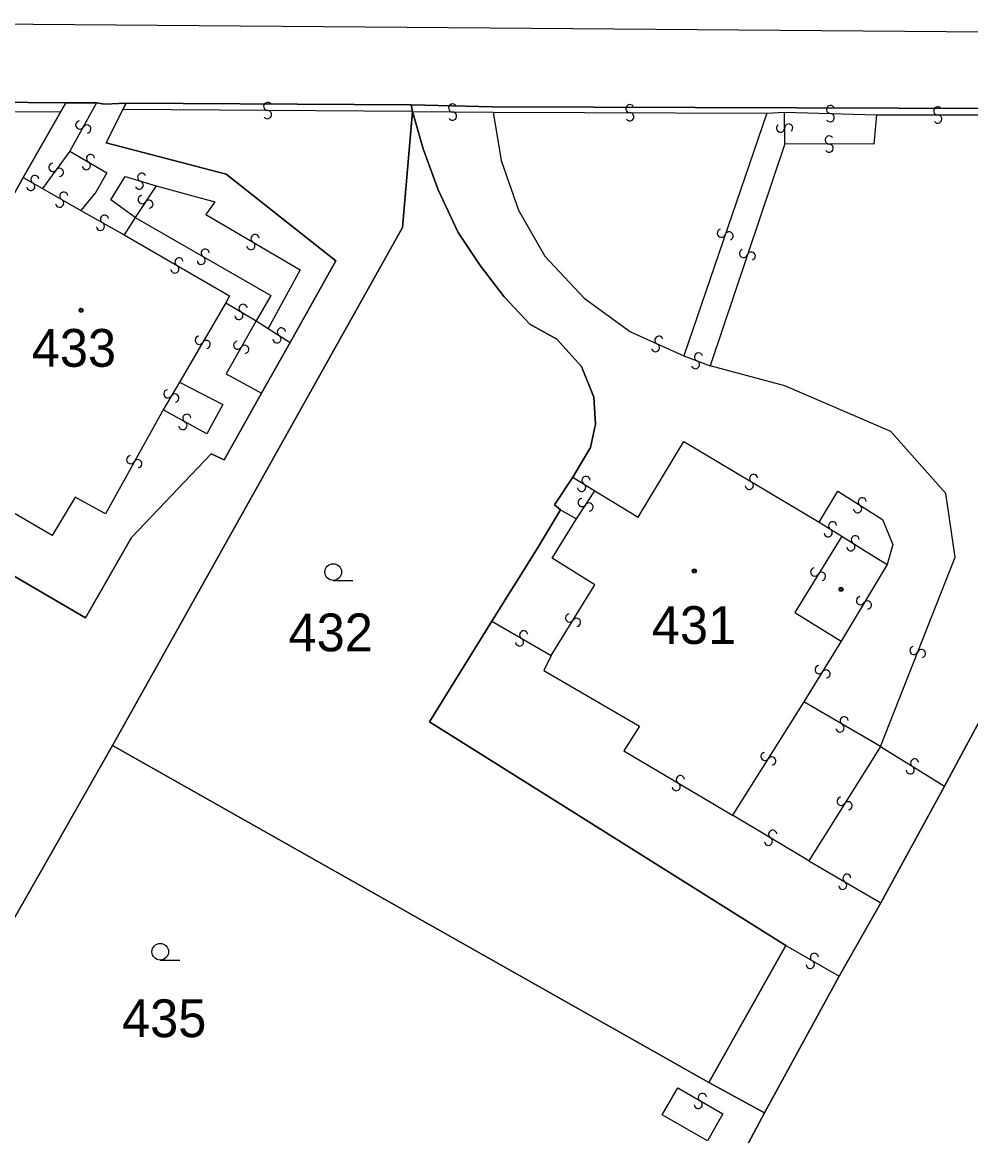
# Model space of a CAD drawing. Extents: x -600309 to -598967, y -1161267 to -1160292.
# Drawn here: x -600090 to -600047.4, y -1160676.4 to -1160626.3 of the extents above; entities that cross this region are included whole.
import ezdxf

# ---------------------------------------------------------------- set-up
doc = ezdxf.new("R2010")
doc.units = 0
for name, color, linetype in [('Level 1', 7, 'Continuous'), ('Level 13', 7, 'Continuous'), ('Level 3', 7, 'Continuous'), ('Level 4', 7, 'Continuous'), ('Level 5', 7, 'Continuous'), ('Level 60', 7, 'Continuous')]:
    doc.layers.add(name, color=color, linetype=linetype)

msp = doc.modelspace()

# ---------------------------------------------------------------- linework, layer by layer
at = {"layer": 'Level 1'}
for points in [[(-600088.08, -1160629.91), (-600103.3, -1160629.78), (-600107.3, -1160631.31), (-600109.32, -1160633.17), (-600110.55, -1160638.13), (-600110.87, -1160639.41), (-600110.57, -1160640.65), (-600105.68, -1160660.84)], [(-600110.55, -1160638.13), (-600109.32, -1160633.17), (-600107.3, -1160631.31), (-600103.3, -1160629.78), (-600088.08, -1160629.91), (-600087.71, -1160629.91), (-600086.69, -1160629.92), (-600086.33, -1160629.98), (-600085.37, -1160629.93), (-600072.54, -1160630), (-600068.88, -1160630.09), (-600046.08, -1160630.17), (-600041.68, -1160630.17), (-600033.36, -1160630.13), (-600030.62, -1160630.26), (-600026.5, -1160630.27), (-600024.2, -1160630.22), (-600021.96, -1160630.24), (-600019.23, -1160630.33), (-600012.52, -1160630.25), (-600010.87, -1160630.31), (-600002.59, -1160630.29), (-599986.11, -1160630.73), (-599979.88, -1160630.93)], [(-600088.32, -1160630.33), (-600088.08, -1160629.91)], [(-600088.08, -1160629.91), (-600087.71, -1160629.91), (-600086.69, -1160629.92)], [(-600086.69, -1160629.92), (-600086.33, -1160629.98), (-600085.37, -1160629.93)], [(-600085.37, -1160629.93), (-600085.51, -1160630.21)], [(-600085.37, -1160629.93), (-600072.54, -1160630)], [(-600072.49, -1160630.31), (-600072.54, -1160630)], [(-600072.54, -1160630), (-600068.88, -1160630.09), (-600046.08, -1160630.17)], [(-600090, -1160633.27), (-600088.32, -1160630.33)], [(-600085.51, -1160630.21), (-600086.27, -1160631.71), (-600080.86, -1160633.13), (-600075.94, -1160637.03), (-600077.98, -1160640.7)], [(-600085.98, -1160658.83), (-600072.93, -1160635.52), (-600072.49, -1160630.31)], [(-600065.27, -1160646.76), (-600064.48, -1160645.42), (-600064.26, -1160644.37), (-600064.33, -1160643.16), (-600064.88, -1160641.77), (-600065.99, -1160640.54), (-600067.21, -1160639.87), (-600068.36, -1160638.64), (-600069.44, -1160637.23), (-600070.43, -1160635.75), (-600071.33, -1160633.83), (-600072.01, -1160631.98), (-600072.49, -1160630.31)], [(-600095.48, -1160643.19), (-600090, -1160633.27)], [(-600048.56, -1160660.66), (-600046.32, -1160656.51), (-600046.17, -1160637.02)], [(-600077.98, -1160640.7), (-600079.27, -1160642.98)], [(-600079.27, -1160642.98), (-600080.95, -1160645.97), (-600081.54, -1160645.71), (-600085.13, -1160649.47), (-600087.19, -1160653.09), (-600097.34, -1160647.16), (-600097.88, -1160645.72), (-600095.48, -1160643.19)], [(-600065.83, -1160648.22), (-600066.1, -1160648), (-600065.27, -1160646.76)], [(-600068.92, -1160653.24), (-600066.9, -1160650.03), (-600065.83, -1160648.22)], [(-600055.7, -1160667.82), (-600071.72, -1160657.76), (-600068.92, -1160653.24)], [(-600085.98, -1160658.83), (-600094.83, -1160674.36), (-600101.69, -1160676.32)], [(-600059.15, -1160673.99), (-600085.98, -1160658.83)], [(-600051.42, -1160665.9), (-600048.56, -1160660.66)], [(-600053.29, -1160669.21), (-600051.42, -1160665.9)], [(-600059.15, -1160673.99), (-600055.7, -1160667.82)], [(-600056.65, -1160675.36), (-600053.29, -1160669.21)], [(-600056.65, -1160675.36), (-600059.15, -1160673.99)], [(-600057.85, -1160677.6), (-600056.65, -1160675.36)]]:
    msp.add_lwpolyline(points, dxfattribs=at)
at = {"layer": 'Level 13'}
for centre, start, end in [((-600078.998, -1160630.076), 36.7182, 269.3082), ((-600070.677, -1160630.146), 36.8992, 268.9972), ((-600062.708, -1160630.176), 37.1866, 269.2846), ((-600079.003, -1160630.444), 216.9327, 89.0307), ((-600070.682, -1160630.514), 216.6848, 89.2748), ((-600062.711, -1160630.544), 216.9721, 89.5621), ((-600053.683, -1160630.216), 35.7125, 267.8104), ((-600053.696, -1160630.584), 215.498, 88.088), ((-600048.858, -1160630.276), 37.3727, 269.4707), ((-600048.861, -1160630.644), 217.1583, 89.7483), ((-600087.451, -1160630.91), 98.2159, 330.8059), ((-600087.129, -1160631.091), 278.4303, 150.5283), ((-600055.934, -1160631.051), 128.1797, 0.2777), ((-600055.566, -1160631.048), 307.9652, 180.5552), ((-600053.739, -1160631.586), 37.0154, 269.6054), ((-600053.742, -1160631.954), 217.2299, 89.3278), ((-600086.965, -1160632.422), 7.0734, 239.1714), ((-600088.658, -1160632.82), 90.7274, 323.3174), ((-600088.363, -1160633.041), 270.9419, 143.0399), ((-600087.154, -1160632.739), 186.8589, 59.4489), ((-600089.652, -1160633.679), 187.2718, 59.8618), ((-600089.467, -1160633.361), 7.4862, 239.5842), ((-600084.774, -1160633.616), 200.3457, 72.9357), ((-600084.665, -1160633.264), 20.5601, 252.6581), ((-600088.167, -1160634.111), 7.5922, 239.6902), ((-600088.352, -1160634.429), 187.3777, 59.9677), ((-600084.643, -1160634.268), 93.8397, 326.4297), ((-600084.337, -1160634.473), 274.0541, 146.1521), ((-600086.339, -1160635.15), 8.1687, 240.2667), ((-600086.521, -1160635.47), 187.9542, 60.5442), ((-600079.565, -1160636.022), 6.9485, 239.0465), ((-600058.594, -1160635.78), 108.2994, 340.8894), ((-600058.246, -1160635.901), 288.5138, 160.6118), ((-600081.807, -1160636.681), 7.4967, 239.5947), ((-600079.754, -1160636.338), 186.7341, 59.3241), ((-600057.594, -1160636.691), 108.5686, 341.1586), ((-600082.986, -1160637.071), 7.1992, 239.2972), ((-600081.992, -1160636.999), 187.2823, 59.8723), ((-600057.246, -1160636.81), 288.7831, 160.8811), ((-600083.173, -1160637.389), 186.9848, 59.5748), ((-600080.105, -1160639.162), 6.7794, 238.8774), ((-600080.294, -1160639.478), 186.565, 59.155), ((-600082.079, -1160640.597), 96.9318, 329.5218), ((-600078.579, -1160640.535), 184.6871, 57.2771), ((-600078.38, -1160640.225), 4.9015, 236.9995), ((-600061.403, -1160640.593), 13.145, 245.243), ((-600081.761, -1160640.784), 277.1462, 149.2442), ((-600080.349, -1160640.818), 97.4134, 330.0034), ((-600080.031, -1160641.003), 277.6279, 149.7259), ((-600061.556, -1160640.928), 192.9305, 65.5205), ((-600059.756, -1160641.692), 196.2836, 68.8736), ((-600059.623, -1160641.348), 16.4981, 248.5961), ((-600083.488, -1160643.006), 96.5327, 329.1227), ((-600083.172, -1160643.195), 276.7472, 148.8452), ((-600082.631, -1160644.109), 8.5273, 241.1173), ((-600082.81, -1160644.431), 188.7418, 60.8398), ((-600085.161, -1160645.97), 98.1454, 330.7354), ((-600084.84, -1160646.151), 278.3598, 150.4578), ((-600064.681, -1160646.904), 5.4726, 237.5706), ((-600057.335, -1160647.128), 186.3194, 58.9094), ((-600057.144, -1160646.813), 6.5339, 238.6319), ((-600064.878, -1160647.216), 185.2581, 57.8481), ((-600064.854, -1160647.898), 94.3169, 326.4149), ((-600064.546, -1160648.101), 274.1025, 146.6925), ((-600052.46, -1160648.175), 184.6686, 57.2586), ((-600052.259, -1160647.865), 4.8831, 236.9811), ((-600053.592, -1160648.944), 5.6713, 237.7693), ((-600053.787, -1160649.256), 185.4568, 58.0468), ((-600052.571, -1160649.575), 5.2665, 237.3645), ((-600052.769, -1160649.885), 185.052, 57.642), ((-600054.396, -1160651.023), 95.5601, 328.1501), ((-600054.084, -1160651.218), 275.7746, 147.8726), ((-600052.338, -1160652.315), 96.2676, 328.8576), ((-600052.023, -1160652.506), 276.4821, 148.5801), ((-600065.416, -1160653.091), 95.5947, 327.6926), ((-600065.104, -1160653.288), 275.3802, 147.9702), ((-600067.673, -1160654.169), 187.1828, 59.7728), ((-600067.486, -1160653.851), 7.3973, 239.4953), ((-600049.931, -1160654.551), 105.9084, 338.0064), ((-600049.589, -1160654.688), 285.6939, 158.2839), ((-600054.197, -1160655.413), 95.7033, 328.2933), ((-600053.884, -1160655.608), 275.9177, 148.0157), ((-600053.067, -1160657.721), 6.9328, 239.5228), ((-600053.254, -1160658.039), 187.1473, 59.2453), ((-600056.635, -1160659.321), 94.9208, 327.5108), ((-600056.325, -1160659.52), 275.1352, 147.2332), ((-600049.901, -1160659.614), 5.5652, 237.6632), ((-600050.098, -1160659.926), 185.3507, 57.9407), ((-600060.624, -1160660.678), 186.5751, 59.1651), ((-600060.435, -1160660.362), 6.7896, 238.8876), ((-600053.205, -1160661.341), 94.9625, 327.5525), ((-600052.895, -1160661.54), 275.177, 147.275), ((-600056.476, -1160663.137), 186.5073, 58.6053), ((-600056.285, -1160662.822), 6.2929, 238.8829), ((-600053.133, -1160665.119), 186.9018, 59.4918), ((-600052.946, -1160664.802), 7.1163, 239.2143), ((-600054.593, -1160668.679), 187.1835, 59.7735), ((-600054.406, -1160668.361), 7.398, 239.496), ((-600059.446, -1160674.661), 7.4155, 239.5135), ((-600059.633, -1160674.979), 187.2011, 59.7911)]:
    msp.add_arc(centre, 0.184, start, end, dxfattribs=at)
at = {"layer": 'Level 3'}
for points in [[(-599975.66, -1160627.31), (-600102.63, -1160626.29), (-600106.65, -1160627.29), (-600110.85, -1160630.78), (-600112.23, -1160633.39)], [(-600086.69, -1160629.92), (-600087.89, -1160632.09)], [(-600088.32, -1160630.33), (-600102.97, -1160630.26), (-600107.11, -1160631.7), (-600108.9, -1160633.42), (-600110.33, -1160639.13), (-600105.29, -1160660.75)], [(-600072.49, -1160630.31), (-600085.51, -1160630.21)], [(-600072.49, -1160630.31), (-600068.86, -1160630.34)], [(-600068.86, -1160630.34), (-600056.55, -1160630.38)], [(-600068.86, -1160630.34), (-600068.5, -1160632.51), (-600067.72, -1160634.74), (-600066.53, -1160636.81), (-600064.77, -1160638.7), (-600062.68, -1160640.22), (-600060.28, -1160641.3)], [(-600056.55, -1160630.38), (-600060.28, -1160641.3)], [(-600056.55, -1160630.38), (-600055.76, -1160630.34)], [(-600055.76, -1160630.34), (-600051.62, -1160630.46)], [(-600055.74, -1160631.76), (-600055.76, -1160630.34)], [(-600051.62, -1160630.46), (-600051.73, -1160631.77), (-600055.74, -1160631.76)], [(-600051.62, -1160630.46), (-600046.09, -1160630.46)], [(-600055.74, -1160631.76), (-600059.1, -1160641.75)], [(-600087.89, -1160632.09), (-600089.13, -1160633.77)], [(-600087.89, -1160632.09), (-600086.23, -1160633.06), (-600086.72, -1160633.94), (-600087.4, -1160634.76)], [(-600090, -1160633.27), (-600089.13, -1160633.77)], [(-600084.96, -1160635.08), (-600086.06, -1160634.28), (-600085.41, -1160633.23), (-600084.02, -1160633.65)], [(-600089.13, -1160633.77), (-600087.4, -1160634.76)], [(-600084.02, -1160633.65), (-600084.96, -1160635.08)], [(-600084.02, -1160633.65), (-600081.38, -1160634.37), (-600081.78, -1160634.94), (-600077.54, -1160637.43), (-600078.97, -1160640.07)], [(-600087.4, -1160634.76), (-600085.45, -1160635.85)], [(-600084.96, -1160635.08), (-600085.45, -1160635.85)], [(-600084.96, -1160635.08), (-600078.85, -1160638.59), (-600079.51, -1160639.72)], [(-600085.45, -1160635.85), (-600080.72, -1160638.6), (-600080.88, -1160638.91)], [(-600080.88, -1160638.91), (-600082.96, -1160642.48)], [(-600080.88, -1160638.91), (-600079.51, -1160639.72)], [(-600079.51, -1160639.72), (-600080.87, -1160642.1), (-600079.27, -1160642.98)], [(-600079.51, -1160639.72), (-600078.97, -1160640.07)], [(-600078.97, -1160640.07), (-600077.98, -1160640.7)], [(-600060.28, -1160641.3), (-600059.1, -1160641.75)], [(-600051.43, -1160658.88), (-600048.08, -1160650.36), (-600048.49, -1160647.49), (-600050.97, -1160644.7), (-600055.74, -1160642.65), (-600059.1, -1160641.75)], [(-600082.96, -1160642.48), (-600081.02, -1160643.49), (-600081.74, -1160644.8), (-600083.7, -1160643.73)], [(-600082.96, -1160642.48), (-600083.7, -1160643.73)], [(-600083.7, -1160643.73), (-600086.29, -1160648.4), (-600087.66, -1160647.65), (-600088.69, -1160649.38), (-600090.36, -1160648.4)], [(-600064.29, -1160647.37), (-600062.33, -1160648.56), (-600060.28, -1160645.15), (-600054.2, -1160648.78)], [(-600065.27, -1160646.76), (-600064.29, -1160647.37)], [(-600065.11, -1160648.63), (-600064.29, -1160647.37)], [(-600054.2, -1160648.78), (-600053.36, -1160647.38), (-600051.35, -1160648.66), (-600050.88, -1160649.79), (-600051.14, -1160650.68)], [(-600065.83, -1160648.22), (-600065.11, -1160648.63)], [(-600066.25, -1160654.78), (-600064.28, -1160651.6), (-600066.21, -1160650.4), (-600065.11, -1160648.63)], [(-600054.2, -1160648.78), (-600053.18, -1160649.41)], [(-600053.18, -1160649.41), (-600055.29, -1160652.84), (-600053.21, -1160654.14)], [(-600053.18, -1160649.41), (-600052.16, -1160650.05), (-600051.14, -1160650.68)], [(-600051.14, -1160650.68), (-600053.21, -1160654.14)], [(-600068.92, -1160653.24), (-600066.25, -1160654.78)], [(-600053.21, -1160654.14), (-600054.88, -1160656.87)], [(-600066.25, -1160654.78), (-600066.58, -1160655.46), (-600062.27, -1160657.96), (-600062.98, -1160659.07), (-600058.09, -1160661.96)], [(-600054.88, -1160656.87), (-600058.09, -1160661.96)], [(-600051.43, -1160658.88), (-600054.88, -1160656.87)], [(-600051.43, -1160658.88), (-600054.66, -1160664.01)], [(-600051.43, -1160658.88), (-600048.56, -1160660.66)], [(-600054.66, -1160664.01), (-600058.09, -1160661.96)], [(-600054.66, -1160664.01), (-600051.42, -1160665.9)], [(-600055.7, -1160667.82), (-600053.29, -1160669.21)], [(-600060.55, -1160674.23), (-600058.52, -1160675.4), (-600059.22, -1160676.61), (-600061.25, -1160675.45), (-600060.55, -1160674.23)]]:
    msp.add_lwpolyline(points, dxfattribs=at)
at = {"layer": 'Level 5'}
for p, q in [((-600076.05, -1160651.4), (-600075.175, -1160651.4)), ((-600083.83, -1160668.48), (-600082.955, -1160668.48))]:
    msp.add_line(p, q, dxfattribs=at)
for centre, radius in [((-600087.39, -1160639.25), 0.09), ((-600087.39, -1160639.25), 0.0521), ((-600076.05, -1160651.025), 0.375), ((-600059.81, -1160650.98), 0.09), ((-600059.81, -1160650.98), 0.0521), ((-600053.21, -1160651.8), 0.09), ((-600053.21, -1160651.8), 0.0521), ((-600083.83, -1160668.105), 0.375)]:
    msp.add_circle(centre, radius, dxfattribs=at)
at = {"layer": 'Level 60'}
for points in [[(-600103.3, -1160629.78), (-600088.08, -1160629.91), (-600088.32, -1160630.33), (-600090, -1160633.27), (-600095.48, -1160643.19)], [(-599979.88, -1160630.93), (-599986.11, -1160630.73), (-600002.59, -1160630.29), (-600010.87, -1160630.31), (-600012.52, -1160630.25), (-600019.23, -1160630.33), (-600021.96, -1160630.24), (-600024.2, -1160630.22), (-600026.5, -1160630.27), (-600030.62, -1160630.26), (-600033.36, -1160630.13), (-600041.68, -1160630.17), (-600046.08, -1160630.17), (-600068.88, -1160630.09), (-600072.54, -1160630), (-600085.37, -1160629.93), (-600086.33, -1160629.98), (-600086.69, -1160629.92), (-600087.71, -1160629.91), (-600088.08, -1160629.91), (-600103.3, -1160629.78)], [(-600097.34, -1160647.16), (-600087.19, -1160653.09), (-600085.13, -1160649.47), (-600081.54, -1160645.71), (-600080.95, -1160645.97), (-600079.27, -1160642.98), (-600077.98, -1160640.7), (-600075.94, -1160637.03), (-600080.86, -1160633.13), (-600086.27, -1160631.71), (-600085.51, -1160630.21), (-600085.37, -1160629.93), (-600072.54, -1160630), (-600072.49, -1160630.31), (-600072.93, -1160635.52), (-600085.98, -1160658.83), (-600094.83, -1160674.36)], [(-600046.32, -1160656.51), (-600048.56, -1160660.66), (-600051.42, -1160665.9), (-600053.29, -1160669.21), (-600056.65, -1160675.36), (-600059.15, -1160673.99), (-600055.7, -1160667.82), (-600071.72, -1160657.76), (-600068.92, -1160653.24), (-600066.9, -1160650.03), (-600065.83, -1160648.22), (-600066.1, -1160648), (-600065.27, -1160646.76), (-600064.48, -1160645.42), (-600064.26, -1160644.37), (-600064.33, -1160643.16), (-600064.88, -1160641.77), (-600065.99, -1160640.54), (-600067.21, -1160639.87), (-600068.36, -1160638.64), (-600069.44, -1160637.23), (-600070.43, -1160635.75), (-600071.33, -1160633.83), (-600072.01, -1160631.98), (-600072.49, -1160630.31), (-600072.54, -1160630), (-600068.88, -1160630.09), (-600046.08, -1160630.17)], [(-600057.85, -1160677.6), (-600056.65, -1160675.36), (-600053.29, -1160669.21), (-600051.42, -1160665.9), (-600048.56, -1160660.66), (-600046.32, -1160656.51)], [(-600094.83, -1160674.36), (-600085.98, -1160658.83), (-600059.15, -1160673.99), (-600056.65, -1160675.36), (-600057.85, -1160677.6), (-600068.6, -1160696.95), (-600095.45, -1160703.17)]]:
    msp.add_lwpolyline(points, dxfattribs=at)
for points in [[(-600085.37, -1160629.93), (-600085.51, -1160630.21), (-600086.27, -1160631.71), (-600080.86, -1160633.13), (-600075.94, -1160637.03), (-600077.98, -1160640.7), (-600079.27, -1160642.98), (-600080.95, -1160645.97), (-600081.54, -1160645.71), (-600085.13, -1160649.47), (-600087.19, -1160653.09), (-600097.34, -1160647.16), (-600097.88, -1160645.72), (-600095.48, -1160643.19), (-600090, -1160633.27), (-600088.32, -1160630.33), (-600088.08, -1160629.91), (-600087.71, -1160629.91), (-600086.69, -1160629.92), (-600086.33, -1160629.98)], [(-600055.7, -1160667.82), (-600059.15, -1160673.99), (-600085.98, -1160658.83), (-600072.93, -1160635.52), (-600072.49, -1160630.31), (-600072.01, -1160631.98), (-600071.33, -1160633.83), (-600070.43, -1160635.75), (-600069.44, -1160637.23), (-600068.36, -1160638.64), (-600067.21, -1160639.87), (-600065.99, -1160640.54), (-600064.88, -1160641.77), (-600064.33, -1160643.16), (-600064.26, -1160644.37), (-600064.48, -1160645.42), (-600065.27, -1160646.76), (-600066.1, -1160648), (-600065.83, -1160648.22), (-600066.9, -1160650.03), (-600068.92, -1160653.24), (-600071.72, -1160657.76)]]:
    msp.add_lwpolyline(points, close=True, dxfattribs=at)

# ---------------------------------------------------------------- texts
at = {"layer": 'Level 4'}
for s, p in [('433', (-600089.61, -1160641.79)), ('431', (-600061.72, -1160654.26)), ('432', (-600078.06, -1160654.59)), ('435', (-600085.55, -1160671.95))]:
    msp.add_text(s, height=1.7, dxfattribs=at).set_placement(p)

doc.saveas('drawing.dxf')
